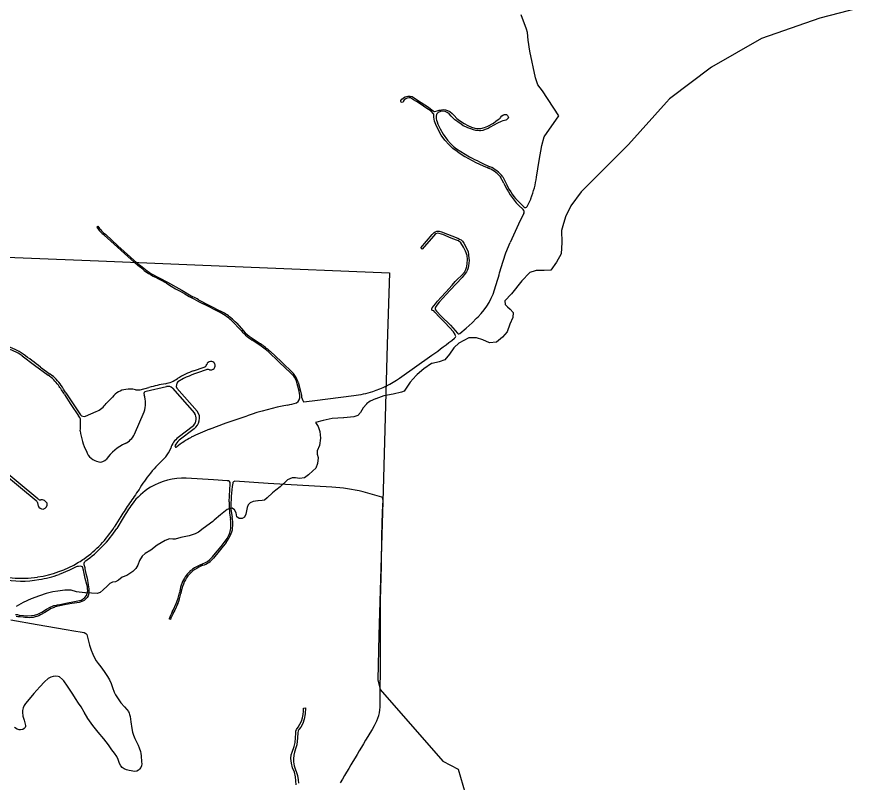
# Model space of a CAD drawing. Extents: x 0 to 712119, y 0 to 761125.
# Drawn here: x 694653 to 702526, y 735685 to 742682 of the extents above; entities that cross this region are included whole.
import ezdxf

# ---------------------------------------------------------------- set-up
doc = ezdxf.new("R2010")
doc.units = 0
for name, color, linetype in [('city boundary', 7, 'Continuous'), ('PAVED ROADS', 7, 'Continuous'), ('stream or creek', 7, 'Continuous')]:
    doc.layers.add(name, color=color, linetype=linetype)

msp = doc.modelspace()

# ---------------------------------------------------------------- linework, layer by layer
at = {"layer": 'city boundary'}
msp.add_lwpolyline([(694091.2, 740509.1), (695398.1, 740455.3), (696719.8, 740401), (698057.5, 740346), (698038.7, 739689.7), (698000.6, 738359.1), (697962.7, 737032.9), (697950.8, 736625.9), (697973.2, 736536.9), (698547.1, 735882.8), (698685.8, 735809.4), (698793.5, 735443.7)], dxfattribs=at)
at = {"layer": 'PAVED ROADS'}
for points in [[(699404.9, 741222), (699427.9, 741372), (699451.1, 741511), (699474.9, 741589.7), (699607.4, 741781.7), (699459.4, 742009.2), (699415.6, 742064.4), (699395.4, 742129), (699343.6, 742371.4), (699327.4, 742473.4), (699320.4, 742542.5), (699311.4, 742574), (699264.8, 742704.8)], [(698683.6, 741450.8), (698641.6, 741480.5), (698603.8, 741515.4), (698564.9, 741558.3), (698530.9, 741605.4), (698504, 741656.3), (698481.4, 741701.3), (698469.6, 741732.4), (698463.9, 741768.8), (698464.4, 741795.4), (698461.7, 741800.3), (698439, 741822.5), (698392.3, 741854), (698349.5, 741884.3), (698306.1, 741910.9), (698278.8, 741927.8), (698252.3, 741944.6), (698238.2, 741945.1), (698221.9, 741942.4), (698208.9, 741937), (698192.6, 741926.2), (698188.3, 741918), (698185.6, 741911), (698182.3, 741906.7), (698175.7, 741904.2), (698166.3, 741906.1), (698163.1, 741912.7), (698163.4, 741922.8), (698170.9, 741934.3), (698185.5, 741945.2), (698203.1, 741954.2), (698226.5, 741960.4), (698247.3, 741961.4), (698265.7, 741957.2), (698325.1, 741918.6), (698405.4, 741867.9), (698459.7, 741827.2), (698466.9, 741821.8), (698471.7, 741821), (698481.6, 741823.2), (698495.9, 741827.2), (698514.6, 741831.7), (698521.4, 741834.3), (698534.2, 741837.5), (698554.4, 741838.3), (698571.7, 741837), (698590.6, 741830.6), (698611.9, 741819.7), (698631.7, 741802.9), (698651.1, 741784), (698673.5, 741757.6), (698699.1, 741738.4), (698741.5, 741710.7), (698776.9, 741691.3), (698809.8, 741678.9), (698838.3, 741668.6), (698864.4, 741665.6), (698895.8, 741665.9), (698927.5, 741673.9), (698959.2, 741688), (699009.3, 741714.1), (699033.1, 741732.2), (699052.5, 741747.9), (699072.3, 741760.9), (699075.3, 741766.6), (699087, 741780.7), (699100.4, 741789.7), (699110.8, 741792.1), (699128.5, 741792.1), (699138.9, 741785.4), (699145.6, 741773.3), (699146.3, 741764), (699141.9, 741755.9), (699135.2, 741749.2), (699128.5, 741744.2), (699122.2, 741741.2), (699112.1, 741737.2), (699094.4, 741734.2), (699080.6, 741729.8), (699046.8, 741713.4), (699013.7, 741696), (698981.2, 741677.6), (698960.5, 741666.2), (698933.3, 741655.2), (698911.9, 741648.2), (698890.2, 741644.8), (698883, 741644.7), (698866.1, 741645.7), (698849.5, 741647.8), (698827.7, 741652.5), (698802.8, 741661.4), (698776.3, 741670.8), (698756.4, 741679.4), (698734.2, 741690.2), (698713.7, 741704.8), (698682.5, 741725.9), (698656.9, 741744.7), (698639.8, 741759.7), (698623.3, 741778), (698603.6, 741799.4), (698585.5, 741811.9), (698567.9, 741820.5), (698545.6, 741823.8), (698524.3, 741820.3), (698505, 741811.2), (698492.8, 741798.5), (698488.4, 741792.2), (698485.3, 741778.8), (698486, 741761), (698487, 741754.3), (698488.6, 741741.9), (698493.8, 741726.2), (698501.3, 741703.9), (698522.4, 741663.2), (698551.3, 741612.4), (698588.8, 741559.5), (698615.6, 741527.8), (698645.2, 741500.3), (698671.7, 741480.8), (698791.6, 741407.3)], [(698976.6, 741316.2), (698976.6, 741316.2)], [(699105.1, 741165.1), (699069.8, 741227.2)], [(699094.8, 741222.8), (699121.1, 741173.9)], [(699319.4, 740953.5), (699353.3, 741026.4)], [(699228.6, 741006.9), (699288.3, 740949.2)], [(699283, 740924.2), (699237.9, 740964.1)], [(695381.7, 740764.4), (695391.7, 740772.4)], [(695462.7, 740695.8), (695574.4, 740592.5), (695749.1, 740438.1)], [(698653.5, 739748.8), (698662.9, 739757.7), (698665.1, 739764.4), (698663.8, 739771.3), (698660.2, 739783.8), (698644.6, 739806.1), (698568.5, 739888.5), (698516.9, 739940.5), (698474.1, 739986.7), (698464, 739998.8), (698451.8, 740000.5), (698446.4, 740005.3), (698445.5, 740011.8), (698445.2, 740017.8), (698450, 740027.3), (698479.8, 740062.1), (698498, 740086.9), (698530.4, 740122.3), (698573.3, 740168.2), (698631.6, 740232.5), (698661.1, 740265.5), (698677.2, 740285.8), (698718, 740320.9), (698744.8, 740353.3), (698758.2, 740377), (698766, 740405.5), (698770.7, 740430.8), (698771, 740469.3), (698768, 740503.3), (698755.6, 740545.6), (698735.9, 740580.8), (698710.5, 740620.4), (698690.1, 740637.2), (698670.8, 740645.5), (698622.1, 740663.9), (698548.2, 740696), (698502.5, 740707.3), (698480.4, 740701.5), (698460.7, 740679.8), (698358.2, 740562.4), (698345.5, 740575), (698449.4, 740695.3), (698464, 740711.8), (698477.1, 740719.8), (698492.2, 740726.4), (698512.4, 740726.4), (698534.9, 740720.7), (698684.2, 740662.1), (698700.5, 740654.2), (698714.3, 740646.3), (698726.3, 740635), (698739.2, 740615.9), (698777.6, 740541.4), (698782.6, 740508.9), (698785.1, 740480.9), (698786.9, 740459.4), (698784.9, 740433.9), (698782.6, 740409.8), (698777.9, 740391.4), (698772.8, 740373.2), (698763.7, 740356.2), (698741.6, 740326.8), (698722.2, 740303.9), (698614.1, 740187.6), (698513.9, 740077.4), (698490.7, 740049.6), (698480.2, 740033.8), (698477.1, 740025), (698476.5, 740016.6), (698480.8, 740007.4), (698489.7, 739996), (698532.4, 739951.2), (698615.9, 739866.9), (698681.9, 739794.5), (698688.1, 739789.7), (698694.5, 739789.4), (698703.4, 739792.1), (698760.5, 739841.3), (698813.6, 739889.9), (698855.5, 739931.7), (698869.6, 739944.8)], [(695802.7, 740378.2), (695755.7, 740414.6), (695449.4, 740690.3)], [(699076, 740385), (699121.8, 740527.8), (699162.2, 740622.8)], [(695875.5, 740341.4), (696029, 740261.3), (696158.9, 740186.6), (696261.2, 740126.6)], [(696020.3, 740250.3), (695910.2, 740309.2)], [(696311.2, 740100.3), (696512.2, 739996.9)], [(696508.8, 739983.3), (696353.8, 740062.2)], [(696607.2, 739935.2), (696607.2, 739935.2)], [(696689.9, 739832.7), (696627.2, 739898.5)], [(696661.7, 739885.5), (696723.6, 739815.9)], [(696794.3, 739754), (696879.7, 739697)], [(696844.6, 739703.7), (696803, 739731.6)], [(697157.6, 739429.8), (697050.5, 739530.1), (696947.6, 739627.3)], [(696966, 739628.6), (697068.1, 739536.3), (697181.4, 739426)], [(694699.8, 739587), (694811.8, 739503.5), (694936, 739410.1)], [(698150.8, 739382.2), (698447.6, 739592.2)], [(694866.3, 739485), (694955.5, 739419.1)], [(696267, 739450), (696362.1, 739482.5)], [(696174.9, 739379.6), (696123.9, 739350.1)], [(695777.6, 739278), (695858.9, 739299.1)], [(695832, 739263), (696019.3, 739306.1)], [(696073.4, 739291.7), (696275.3, 739063.1)], [(696112.9, 739291.6), (696299.5, 739080.3)], [(697238.7, 739223.5), (697233.4, 739264.4), (697210.7, 739345)], [(697223.5, 739348.2), (697245.5, 739265.8), (697253.2, 739223.8)], [(695084.6, 739234.6), (695143.9, 739143.3), (695215.3, 739037.9)], [(695096.7, 739250.2), (695232.8, 739047)], [(695467.6, 739152), (695524.2, 739210.4)], [(697377.3, 739180.5), (697732.8, 739225.9), (697732.8, 739225.9), (697732.8, 739225.9)], [(695277.9, 739036.4), (695376.3, 739078.9)], [(695725.8, 738871.7), (695813.3, 739075.7)], [(696411.3, 738916.6), (696565.1, 738974.3), (696755.7, 739039.9)], [(696265.6, 738949.1), (696126.2, 738841.5)], [(696272.3, 738920.7), (696134.6, 738816.3)], [(694841.4, 738281.4), (694480, 738577.8), (694347.1, 738684.2)], [(694374.6, 738637.4), (694826.2, 738266.3)], [(696574.4, 738445.8), (696449.2, 738454.7), (696198.6, 738468.2)], [(696592, 738252.3), (696602.1, 738416.8)], [(697531.9, 738387), (696947.5, 738420.5), (696642.9, 738441.4)], [(697987.9, 738295.8), (697816.6, 738343.8)], [(697972.1, 736502.3), (697975.2, 736748.8), (697976.1, 737293.6), (697977.1, 737354), (697984.3, 737664), (697988.3, 737942.2), (697995, 738161.6), (697999.6, 738267.4)], [(696608.2, 738183.3), (696619.3, 738111.6)], [(695600.8, 738119.5), (695540.9, 738022.1)], [(695622.2, 738107.1), (695564, 738010.5)], [(696606.9, 738009.6), (696606.9, 738009.6)], [(696564.9, 737880.1), (696449.7, 737739.4)], [(696452.4, 737766.8), (696518.1, 737845.8), (696564.9, 737905)], [(696328.9, 737676.3), (696395.3, 737708.7)], [(694638.2, 737223.2), (694655, 737222.1), (694671.4, 737218.1), (694710.2, 737214.1), (694745, 737212), (694782.8, 737213.3), (694812.3, 737217.7), (694842.4, 737225.9), (694879.7, 737245), (694920.2, 737270.4), (694953.7, 737289.3), (694981.1, 737301.9), (694989.1, 737305), (695013.2, 737309.8), (695022.2, 737311), (695042.1, 737315.2), (695112, 737330), (695178.9, 737342), (695237.2, 737354.6), (695256.3, 737365.2), (695273.1, 737379.2), (695287.3, 737396.2), (695289.9, 737406.8), (695298.4, 737439.9), (695297.5, 737462.1), (695295.8, 737475.3), (695290, 737497), (695275.6, 737550.7), (695259.6, 737627.9), (695249.1, 737657.8), (695241.4, 737662.8), (695229.6, 737664.2), (695215.4, 737662.8), (695201.4, 737660.8), (695192.9, 737659), (695132.5, 737628.8), (695037.6, 737589.8)], [(695273, 737641.8), (695281.3, 737599.2), (695292, 737554.5), (695302.2, 737493), (695307.8, 737457.6), (695309.8, 737440.1), (695308.9, 737423.1), (695305.7, 737404.3), (695301.7, 737392.9), (695293.9, 737379.9), (695284.5, 737369), (695266.1, 737351.9), (695244, 737341.3), (695220.1, 737333.8), (695177.2, 737327.5), (695153.1, 737324.7), (695119.1, 737318.4), (695084.9, 737311.1), (695043.3, 737301.8), (695016.9, 737295), (695002, 737292), (694990.7, 737288.2), (694964.2, 737276.8), (694929, 737257.7), (694906.1, 737242.9), (694865, 737218.7), (694850.7, 737212.1), (694833.1, 737205.1), (694816.7, 737200.3), (694799.4, 737196.8), (694782.7, 737195), (694763.5, 737193.8), (694743.4, 737194.5), (694723.5, 737196.3), (694706.7, 737198.5), (694681.3, 737201.8), (694660, 737202.7), (694643, 737203.6)], [(696071.4, 737246.6), (696079.1, 737264.1), (696108.8, 737324.4)], [(696123.6, 737322.6), (696095.6, 737263.3), (696087, 737247.1), (696077.1, 737226.6)], [(694595.9, 737174.9), (694836.8, 737130.4), (695100.8, 737086.5), (695172.5, 737074.1), (695248.4, 737061.2), (695265.4, 737057.6), (695281.3, 737049.3), (695289.7, 737039.6), (695294.4, 737028.1), (695297.5, 737016), (695306.5, 736978.5), (695315, 736942.5), (695331, 736898), (695346, 736860), (695363.5, 736821.5), (695377, 736800), (695394.5, 736774), (695418, 736746), (695449, 736702), (695480.5, 736656.5), (695497.5, 736626), (695512, 736592.5), (695526, 736556), (695541.5, 736514.5), (695552, 736489.5), (695600, 736417), (695633.5, 736380), (695656.5, 736354.5), (695670, 736336.5), (695678, 736322.5), (695682, 736310.5), (695685.5, 736290.5), (695692, 736241.5), (695703, 736180.5), (695709, 736147.5), (695716, 736121.5), (695729.5, 736090), (695740.5, 736065), (695759.5, 736028), (695770, 736003.5), (695780, 735971.5), (695784, 735953.5), (695787, 735931.5), (695791.5, 735875.5), (695793.5, 735857.5), (695791.5, 735840.5), (695785, 735823.5), (695773.5, 735810.5), (695763, 735800), (695748, 735792), (695730, 735789), (695677.5, 735798), (695654.5, 735803), (695631.5, 735813.5), (695612.5, 735826), (695601.5, 735838.5), (695590, 735860.5), (695576.5, 735898), (695564, 735924), (695543, 735955.5), (695518.5, 735987.5), (695488, 736033), (695446, 736087.5), (695393.5, 736147), (695345, 736208.5), (695299, 736272), (695265, 736330.5), (695238, 736379), (695212.5, 736413), (695186, 736454), (695162.5, 736494.5), (695114, 736568.5), (695080, 736616), (695066.5, 736629.5), (695039, 736652.5), (695027, 736657.5), (695006.5, 736660), (694983.5, 736657), (694961, 736651.5), (694938, 736637), (694904, 736608), (694859, 736561.5), (694805.5, 736501.5), (694762.5, 736449), (694730.5, 736410.5), (694717.5, 736390.5), (694707.5, 736368.5), (694701.5, 736344.5), (694700.5, 736330.5), (694706, 736292.5), (694715.5, 736257.5), (694727.5, 736220), (694729, 736209), (694728, 736198), (694725, 736189), (694718.5, 736181.5), (694705, 736172), (694683.5, 736168), (694672, 736169.5), (694654, 736176.5), (694627.5, 736190)], [(696055.2, 737177.8), (696043.2, 737182.5)], [(697204, 735667.5), (697203, 735701.5), (697200.5, 735740.5), (697190.5, 735782.5), (697173, 735823), (697163, 735863.5), (697157, 735906.5), (697160, 735941.5), (697170, 735965.5), (697186, 736015.5), (697194.5, 736053), (697202, 736138.5), (697203.5, 736157), (697208, 736171), (697224, 736194), (697253, 736248), (697263, 736278), (697270.5, 736309), (697273.5, 736339.5), (697273, 736367.5), (697290.5, 736369), (697287.5, 736314), (697278, 736266), (697265, 736226.5), (697247.5, 736194.5), (697229, 736171), (697224, 736160), (697220.5, 736142), (697216.5, 736095), (697211.5, 736032), (697202, 736003), (697190, 735965), (697182.5, 735936.5), (697179.5, 735903.5), (697180.5, 735875.5), (697186, 735840.5), (697195, 735812), (697209.5, 735780), (697218.5, 735751.5), (697224.5, 735713), (697225, 735680.5)]]:
    msp.add_lwpolyline(points, dxfattribs=at)
for centre, radius, start, end in [((699533.8, 742720.7), 1528.3, 236.19648, 247.59633), ((700142.9, 743917), 2850.4, 241.70049, 245.84799), ((698855.6, 741039.8), 284.5, 41.18198, 70.34055), ((698854.2, 741039.7), 302.4, 37.27185, 66.12024), ((699672.6, 741411.1), 600.4, 203.27275, 222.31323), ((698392.9, 741384.5), 1024.9, 339.55408, 350.88063), ((699850.8, 741513.6), 823.1, 205.05172, 221.87938), ((699302.4, 740961.4), 18.7, 220.81001, 334.93165), ((702683.6, 739137.6), 3821.8, 152.6687, 157.13109), ((699263.5, 740904.5), 27.7, 333.90416, 45.25132), ((695621.1, 740915), 282.8, 212.18568, 232.62915), ((695688.9, 740976.7), 360.7, 214.49876, 231.16045), ((696658, 741494.8), 1393.8, 229.29962, 235.84517), ((697162.3, 740849.1), 1969.2, 341.69907, 346.36898), ((696204.9, 740886.8), 648.5, 231.66325, 242.97246), ((699252.8, 745591.4), 6243.1, 238.81699, 242.33204), ((698451.1, 740371.4), 597.6, 314.44747, 346.37983), ((695961.8, 739498.6), 695.8, 59.85733, 64.5055), ((696324.1, 739603.3), 436.1, 49.53701, 64.45996), ((696260.1, 739511.4), 533.4, 46.52059, 62.21565), ((696148, 739376.4), 723.2, 44.7422, 50.58939), ((697033.2, 740103.1), 437, 218.22511, 238.20821), ((697016.1, 740078.9), 393.4, 221.95156, 235.67888), ((694441.3, 739222.4), 465.3, 54.86457, 76.43774), ((696321.3, 738890.3), 967.1, 49.6394, 57.24325), ((696494.2, 739122.2), 692.1, 47.02543, 56.14776), ((694036.1, 745604.2), 7457, 306.27026, 308.25818), ((694435.6, 739213.7), 457.4, 54.71841, 76.70569), ((688274.8, 730865.4), 10851, 52.59472, 53.6323), ((696424.6, 739497.1), 39.9, 28.67302, 162.67865), ((696424.1, 739498.2), 39.8, 251.94413, 26.99078), ((696490.6, 738800.7), 686.7, 108.99883, 122.56527), ((696725.6, 738249.9), 1256.8, 105.89354, 115.99253), ((696348.8, 739519.4), 39.2, 289.82992, 344.59992), ((696398.8, 739421), 41.5, 71.65385, 114.65332), ((694751.3, 739128.3), 337, 34.33465, 56.75607), ((694731, 739094.4), 394.7, 34.42035, 55.33207), ((695949.8, 739633.1), 306, 281.19473, 304.00706), ((697040.1, 739297.1), 177.3, 15.67617, 48.47036), ((696972.2, 739262.7), 265.4, 18.78546, 37.97204), ((697550.8, 740290.5), 1088.5, 289.02228, 303.44425), ((694594.1, 738972), 556.4, 28.1664, 38.50138), ((693256.4, 738200.8), 2118.5, 29.69328, 31.81294), ((695668.6, 739099.6), 182.1, 96.82873, 142.50723), ((695683.6, 739070.9), 212.6, 76.28794, 99.93471), ((695754.8, 739373.3), 98.1, 257.79014, 283.46819), ((696775.1, 735582.8), 3827.6, 101.5425, 103.84925), ((696034.1, 739252.5), 55.5, 44.89354, 105.38195), ((696161.6, 739312.7), 53.1, 135.23953, 203.46933), ((695833.5, 739240.7), 22.3, 94.08098, 205.0826), ((695607.3, 739153.5), 220.2, 339.31877, 20.67517), ((697175, 739213), 64.5, 299.82129, 9.363), ((697353.5, 739226.3), 100.3, 181.41106, 216.38912), ((697635.1, 740142), 921.2, 276.08382, 287.07471), ((695297, 739271.5), 208.2, 292.36796, 324.97983), ((697685.1, 736277.3), 2914.8, 101.07742, 108.59433), ((697028.8, 739733), 602.9, 279.19029, 287.20667), ((697134.9, 740619.1), 1458.9, 275.42186, 279.56406), ((695263.4, 739075.9), 42, 223.31079, 290.19366), ((696198, 739012.2), 92.6, 316.95155, 33.28548), ((696227.2, 739019.2), 94.7, 344.63544, 40.15073), ((695169.6, 738993), 64, 345.51503, 44.45458), ((694104.3, 738953.2), 1127.5, 357.33409, 1.20818), ((696187.1, 739025.6), 135.1, 309.09581, 346.55155), ((695733.3, 738950.8), 505.2, 185.6795, 207.72354), ((697344, 736591.3), 2505.4, 111.85439, 116.0297), ((695567.6, 738944.6), 174.2, 294.84086, 335.25579), ((696247.6, 738683.9), 198.9, 127.61862, 162.74163), ((696269.4, 738673.3), 196.5, 133.28154, 151.86323), ((696572.2, 738213), 709.7, 117.50271, 130.1229), ((695848.6, 738361.6), 473, 116.05887, 143.43623), ((695736.5, 738872.6), 346.4, 322.71609, 338.0154), ((696107, 738763.7), 11.2, 168.26328, 314.73978), ((695425.7, 738764.9), 148, 199.37493, 259.6774), ((696932, 737648.2), 1369.5, 132.19735, 140.70304), ((695417.1, 738679.9), 63.2, 253.60365, 324.6778), ((696692.8, 737833.5), 1067, 140.26858, 150.1224), ((696173.2, 737882.3), 586.5, 87.5169, 120.86141), ((696576.8, 738420.3), 25.6, 352.12511, 95.42362), ((698055.4, 738201), 1447.4, 171.18432, 180.70102), ((696647.8, 738419), 23, 102.38023, 170.37022), ((707005.3, 730494), 13720, 144.99212, 145.62556), ((696145, 737922.4), 537.6, 120.4754, 145.03662), ((697449, 736879.8), 1509.4, 75.9078, 86.85432), ((694807.1, 738240.2), 32.4, 12.88727, 53.92184), ((694862.2, 738296.4), 25.7, 215.73786, 284.36914), ((694872.5, 738209.1), 62.5, 29.99499, 93.52377), ((697957.2, 738266.5), 42.4, 1.17297, 43.57967), ((695010.7, 738272), 173.8, 188.15887, 197.57737), ((694889.8, 738233.2), 46.8, 196.97189, 273.01428), ((694879.7, 738232.4), 47.6, 285.30405, 9.54023), ((698164.2, 736502.2), 3030.9, 145.00687, 147.75094), ((697647.9, 736846), 2386.2, 144.53536, 148.09522), ((697315, 738230.4), 723.3, 178.26342, 190.96897), ((696367.3, 738053.5), 258.6, 355.30532, 12.98556), ((694695.1, 738554.1), 999.2, 304.77992, 327.82931), ((696283.6, 738043.3), 325.1, 354.04653, 8.74504), ((696423.5, 738035), 201.6, 338.83587, 359.22046), ((694660.1, 738591.4), 1074.5, 305.00467, 327.27181), ((696363, 738047), 246.8, 324.87757, 351.27804), ((696246, 738115.4), 396.3, 323.5848, 337.27007), ((694634.5, 738615.7), 1084.5, 302.39439, 305.55253), ((695300.1, 737683.8), 36.2, 130.6764, 185.05923), ((696284.4, 737877.7), 215.5, 288.12109, 320.07728), ((696193.2, 737964.8), 326.3, 308.27313, 322.62738), ((694686.1, 738589.4), 1035, 278.54911, 300.76292), ((695984.1, 737827.2), 734.9, 191.50518, 194.61259), ((696396.5, 737436.6), 244.5, 124.46102, 150.90376), ((696483.2, 737337.7), 360.1, 111.4592, 138.14432), ((696425.5, 737412.4), 281, 110.10951, 126.53721), ((694690.8, 738482.2), 928.4, 250.36282, 279.24686), ((694696.4, 738380.8), 852.5, 257.67495, 280.51957), ((694710.5, 738487.6), 955.5, 278.51767, 290.01851), ((696479.6, 737379), 345.2, 149.25551, 173.11858), ((696539.2, 737354.5), 393.8, 145.4189, 171.24839), ((695740.1, 737484.2), 401.8, 336.56882, 350.86657), ((695731.7, 737485), 424.2, 337.50397, 350.42402), ((696561.5, 736992.7), 552, 152.61479, 159.87902), ((696420.6, 737043.9), 389.1, 151.99018, 159.87972), ((695564.5, 736430.7), 2408.6, 359.33987, 1.7027), ((697627.6, 736390.6), 345.7, 327.31951, 2.04847), ((769546.3, 693137.8), 83577.8, 148.983595, 149.397851)]:
    msp.add_arc(centre, radius, start, end, dxfattribs=at)
at = {"layer": 'stream or creek'}
msp.add_lwpolyline([(702525.6, 742810.2), (701994.3, 742674.8), (701463.1, 742487.3), (701004.7, 742226.9), (700619.3, 741935.2), (700593.2, 741906.1), (700244.3, 741518.5), (699811.4, 741086.6), (699717, 740959.9), (699667.5, 740858.4), (699643.6, 740776.2), (699631, 740733.3), (699636.2, 740624), (699628.4, 740519.8), (699586.8, 740444.3), (699534.7, 740371.3), (699472.2, 740366.1), (699401.9, 740368.8), (699391.4, 740365.6), (699342, 740350.5), (699338.1, 740346.4), (699269.1, 740272.4), (699175.3, 740155.2), (699112.8, 740090.1), (699118, 740056.2), (699139.4, 740036.1), (699162.3, 740014.6), (699190.9, 739983.3), (699185.7, 739939.1), (699159.7, 739876.6), (699136.2, 739806.2), (699091.9, 739759.4), (699037.3, 739712.5), (698974.8, 739707.3), (698912.3, 739733.3), (698855, 739751.6), (698809.5, 739751.6), (698784.7, 739751.6), (698693.5, 739704.7), (698649.4, 739663), (698646.6, 739660.5), (698607.6, 739603.2), (698565.9, 739551.1), (698513.9, 739532.8), (698448.3, 739518.3), (698443.5, 739517.2), (698373.2, 739467.7), (698310.7, 739418.3), (698302.5, 739409.1), (698248.2, 739347.9), (698206.7, 739283.8), (698193.7, 739263.8), (698167.5, 739254.2), (698092, 739238.5), (698006, 739223), (697933.1, 739194.3), (697931.2, 739193.5), (697881, 739173.5), (697849.8, 739147.4), (697849.1, 739146.6), (697818.5, 739110.9), (697795.1, 739069.3), (697769, 739043.3), (697732.6, 739030.2), (697642.3, 739020.2), (697638.8, 739019.8), (697534.7, 739014.6), (697451.4, 738996.4), (697382.3, 738979.3), (697405.3, 738940.3), (697422.3, 738895.3), (697428.4, 738834.3), (697417.4, 738769.3), (697397.3, 738720.3), (697398.3, 738687.3), (697406.2, 738658.5), (697407.4, 738654.3), (697400.4, 738604.3), (697384.3, 738561.3), (697357.3, 738535.3), (697319.3, 738499.3), (697280.4, 738471.3), (697235.4, 738466.3), (697198.4, 738473.3), (697168.3, 738472.3), (697127.3, 738454.3), (697058.4, 738391.3), (697020.4, 738358.3), (696989.3, 738334.3), (696941.3, 738290.3), (696915.3, 738268.3), (696893.3, 738264.3), (696857.3, 738262.4), (696855.9, 738262.1), (696813.3, 738256.3), (696783.4, 738244.3), (696765.4, 738226.3), (696757.9, 738202.1), (696753.4, 738187.3), (696744.4, 738140.3), (696733.3, 738112.3), (696711.3, 738099.3), (696684.4, 738100.3), (696663.4, 738116.3), (696657.4, 738152.3), (696657.1, 738152.8), (696642.4, 738179.3), (696620.4, 738194.3), (696599.4, 738193.3), (696575.3, 738183.3), (696514.3, 738133.3), (696456.2, 738084.8), (696442.3, 738073.3), (696354.4, 738010.3), (696311.3, 737975.3), (696280.3, 737959.3), (696226.3, 737942.3), (696150.3, 737926.3), (696098.4, 737911.3), (696076.4, 737912.3), (696046.3, 737914.3), (696005.3, 737898.3), (695934.3, 737857.3), (695876.3, 737812.3), (695822.4, 737779.3), (695797.3, 737757.3), (695771.3, 737716.3), (695756.3, 737673.3), (695738.3, 737644.3), (695710.3, 737616.3), (695656.3, 737580.3), (695613.4, 737563.3), (695579.4, 737537.3), (695553.3, 737521.3), (695526.3, 737517.3), (695499.4, 737507.3), (695475.3, 737483.3), (695439.3, 737448.3), (695413.3, 737424.3), (695383.3, 737416.3), (695331.4, 737417.3), (695279.2, 737420.8), (695271.3, 737421.3), (695194.4, 737431.3), (695146.3, 737446.3), (695088.3, 737445.3), (695024.3, 737437.3), (694978.4, 737430.3), (694919.3, 737415.3), (694856.4, 737394.3), (694781.4, 737367.3), (694709.3, 737334.3), (694645.3, 737295.3)], dxfattribs=at)

doc.saveas('drawing.dxf')
